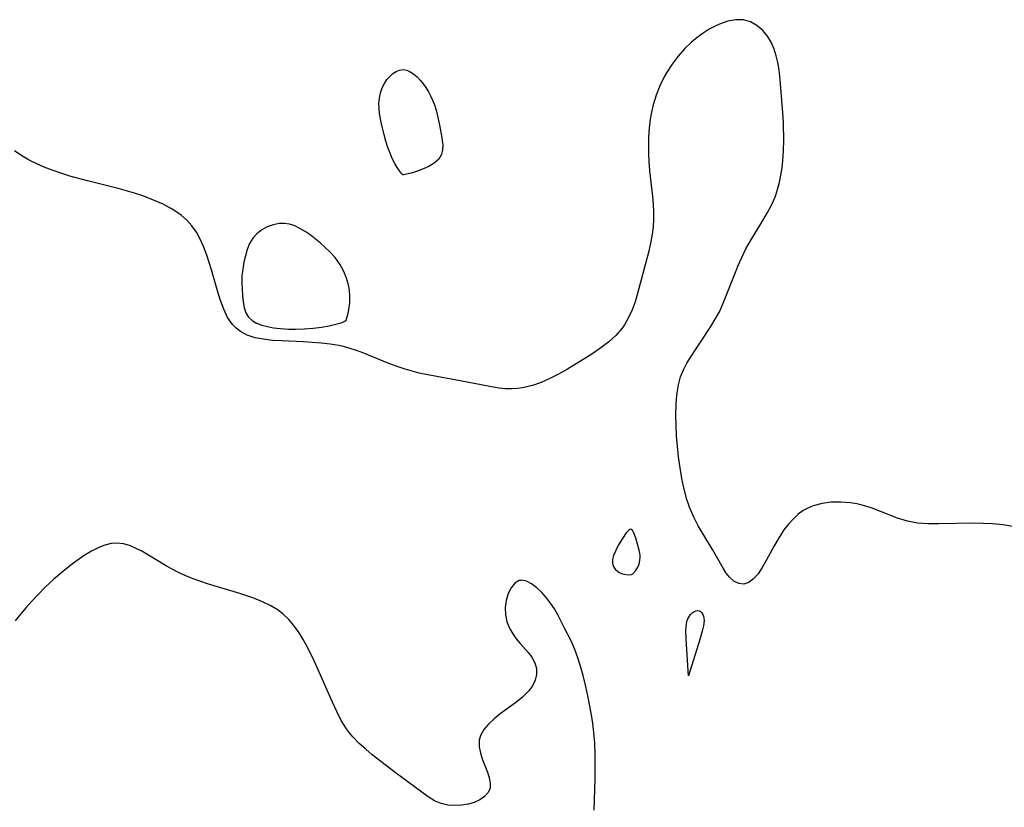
# Model space of a CAD drawing. Header units: metres. Extents: x 1073367 to 1082519, y 1569854 to 1574957.
# Tile 1001 of 1056: x 1080201 to 1080374, y 1573270 to 1573409. Entities that reach past the tile are written whole.
import ezdxf

# ---------------------------------------------------------------- set-up
doc = ezdxf.new("R2010")
doc.units = ezdxf.units.M
doc.layers.add('CGG_CurvaNivelLidar_v1', color=253, linetype='Continuous', lineweight=30)

msp = doc.modelspace()

# ---------------------------------------------------------------- linework, layer by layer
at = {"layer": 'CGG_CurvaNivelLidar_v1'}
for p, q in [((1080323.015, 1573407.3551, 72.5), (1080322.1111, 1573406.8602, 72.5)), ((1080323.9262, 1573407.7798, 72.5), (1080323.015, 1573407.3551, 72.5)), ((1080325.3511, 1573408.2781, 72.5), (1080323.9262, 1573407.7798, 72.5)), ((1080326.7564, 1573408.5391, 72.5), (1080325.3511, 1573408.2781, 72.5)), ((1080328.1136, 1573408.5061, 72.5), (1080326.7564, 1573408.5391, 72.5)), ((1080329.3444, 1573408.151, 72.5), (1080328.1136, 1573408.5061, 72.5)), ((1080330.4825, 1573407.5142, 72.5), (1080329.3444, 1573408.151, 72.5)), ((1080331.5033, 1573406.6386, 72.5), (1080330.4825, 1573407.5142, 72.5)), ((1080320.0042, 1573405.4345, 72.5), (1080319.0003, 1573404.608, 72.5)), ((1080321.0446, 1573406.1869, 72.5), (1080320.0042, 1573405.4345, 72.5)), ((1080322.1111, 1573406.8602, 72.5), (1080321.0446, 1573406.1869, 72.5)), ((1080332.2977, 1573405.6755, 72.5), (1080331.5033, 1573406.6386, 72.5)), ((1080332.9694, 1573404.5741, 72.5), (1080332.2977, 1573405.6755, 72.5)), ((1080319.0003, 1573404.608, 72.5), (1080317.7785, 1573403.4339, 72.5)), ((1080333.5101, 1573403.3585, 72.5), (1080332.9694, 1573404.5741, 72.5)), ((1080316.6332, 1573402.1253, 72.5), (1080315.5843, 1573400.7231, 72.5)), ((1080317.7785, 1573403.4339, 72.5), (1080316.6332, 1573402.1253, 72.5)), ((1080333.8704, 1573402.2168, 72.5), (1080333.5101, 1573403.3585, 72.5)), ((1080334.1433, 1573401.0177, 72.5), (1080333.8704, 1573402.2168, 72.5)), ((1080315.5843, 1573400.7231, 72.5), (1080314.6371, 1573399.2429, 72.5)), ((1080334.3494, 1573399.7746, 72.5), (1080334.1433, 1573401.0177, 72.5)), ((1080265.5915, 1573398.0288, 72), (1080266.0963, 1573398.6006, 72)), ((1080266.0963, 1573398.6006, 72), (1080266.648, 1573399.0858, 72)), ((1080266.648, 1573399.0858, 72), (1080267.232, 1573399.4666, 72)), ((1080267.232, 1573399.4666, 72), (1080267.8366, 1573399.717, 72)), ((1080267.8366, 1573399.717, 72), (1080268.4523, 1573399.8014, 72)), ((1080268.4523, 1573399.8014, 72), (1080269.071, 1573399.6907, 72)), ((1080269.071, 1573399.6907, 72), (1080269.6865, 1573399.416, 72)), ((1080269.6865, 1573399.416, 72), (1080270.2928, 1573399.015, 72)), ((1080270.2928, 1573399.015, 72), (1080270.8833, 1573398.5151, 72)), ((1080270.8833, 1573398.5151, 72), (1080271.4502, 1573397.9358, 72)), ((1080314.2154, 1573398.4953, 72.5), (1080313.4428, 1573396.9148, 72.5)), ((1080314.6371, 1573399.2429, 72.5), (1080314.2154, 1573398.4953, 72.5)), ((1080334.5563, 1573398.0102, 72.5), (1080334.3494, 1573399.7746, 72.5)), ((1080264.7599, 1573396.5767, 72), (1080265.1521, 1573397.3806, 72)), ((1080265.1521, 1573397.3806, 72), (1080265.5915, 1573398.0288, 72)), ((1080271.4502, 1573397.9358, 72), (1080271.984, 1573397.2895, 72)), ((1080271.984, 1573397.2895, 72), (1080272.4504, 1573396.624, 72)), ((1080313.4428, 1573396.9148, 72.5), (1080312.7935, 1573395.279, 72.5)), ((1080335.0023, 1573392.1938, 72.5), (1080334.5563, 1573398.0102, 72.5)), ((1080264.2783, 1573394.8002, 72), (1080264.4689, 1573395.7097, 72)), ((1080264.4689, 1573395.7097, 72), (1080264.7599, 1573396.5767, 72)), ((1080272.4504, 1573396.624, 72), (1080272.8792, 1573395.9167, 72)), ((1080272.8792, 1573395.9167, 72), (1080273.2707, 1573395.1766, 72)), ((1080273.2707, 1573395.1766, 72), (1080273.6226, 1573394.4097, 72)), ((1080312.7935, 1573395.279, 72.5), (1080312.2737, 1573393.5971, 72.5)), ((1080264.1968, 1573393.864, 72), (1080264.2783, 1573394.8002, 72)), ((1080264.2256, 1573392.9866, 72), (1080264.1968, 1573393.864, 72)), ((1080273.6226, 1573394.4097, 72), (1080273.9299, 1573393.6198, 72)), ((1080273.9299, 1573393.6198, 72), (1080274.2272, 1573392.6741, 72)), ((1080312.2737, 1573393.5971, 72.5), (1080311.982, 1573392.3438, 72.5)), ((1080264.3302, 1573392.0998, 72), (1080264.2256, 1573392.9866, 72)), ((1080264.6557, 1573390.2983, 72), (1080264.3302, 1573392.0998, 72)), ((1080274.2272, 1573392.6741, 72), (1080274.4746, 1573391.7111, 72)), ((1080274.4746, 1573391.7111, 72), (1080274.8867, 1573389.7721, 72)), ((1080311.982, 1573392.3438, 72.5), (1080311.7609, 1573391.0736, 72.5)), ((1080335.1084, 1573390.4563, 72.5), (1080335.0023, 1573392.1938, 72.5)), ((1080265.1107, 1573388.3276, 72), (1080264.6557, 1573390.2983, 72)), ((1080274.8867, 1573389.7721, 72), (1080275.1886, 1573388.1592, 72)), ((1080311.7609, 1573391.0736, 72.5), (1080311.5783, 1573389.5067, 72.5)), ((1080335.1687, 1573387.3663, 72.5), (1080335.1084, 1573390.4563, 72.5)), ((1080265.4137, 1573387.2454, 72), (1080265.1107, 1573388.3276, 72)), ((1080275.1886, 1573388.1592, 72), (1080275.3045, 1573387.3732, 72)), ((1080311.5783, 1573389.5067, 72.5), (1080311.4768, 1573387.928, 72.5)), ((1080265.7667, 1573386.1538, 72), (1080265.4137, 1573387.2454, 72)), ((1080275.3045, 1573387.3732, 72), (1080275.3767, 1573386.6075, 72)), ((1080275.3767, 1573386.6075, 72), (1080275.3717, 1573385.7488, 72)), ((1080311.4768, 1573387.928, 72.5), (1080311.4427, 1573386.3434, 72.5)), ((1080311.4427, 1573386.3434, 72.5), (1080311.4598, 1573385.0277, 72.5)), ((1080335.136, 1573385.5883, 72.5), (1080335.1687, 1573387.3663, 72.5)), ((1080201.5754, 1573384.6997, 72.5), (1080200.3226, 1573385.5465, 72.5)), ((1080202.9095, 1573383.9388, 72.5), (1080201.5754, 1573384.6997, 72.5)), ((1080266.1437, 1573385.1496, 72), (1080265.7667, 1573386.1538, 72)), ((1080266.5523, 1573384.2053, 72), (1080266.1437, 1573385.1496, 72)), ((1080275.1546, 1573384.8965, 72), (1080274.6771, 1573384.0998, 72)), ((1080275.3717, 1573385.7488, 72), (1080275.1546, 1573384.8965, 72)), ((1080311.4598, 1573385.0277, 72.5), (1080311.5199, 1573383.7138, 72.5)), ((1080335.0278, 1573383.8344, 72.5), (1080335.136, 1573385.5883, 72.5)), ((1080204.203, 1573383.2961, 72.5), (1080202.9095, 1573383.9388, 72.5)), ((1080205.5392, 1573382.705, 72.5), (1080204.203, 1573383.2961, 72.5)), ((1080266.9792, 1573383.3524, 72), (1080266.5523, 1573384.2053, 72)), ((1080267.4082, 1573382.6204, 72), (1080266.9792, 1573383.3524, 72)), ((1080273.9028, 1573383.3856, 72), (1080272.9295, 1573382.7913, 72)), ((1080274.6771, 1573384.0998, 72), (1080273.9028, 1573383.3856, 72)), ((1080311.5199, 1573383.7138, 72.5), (1080311.6614, 1573382.0192, 72.5)), ((1080334.8785, 1573382.5444, 72.5), (1080335.0278, 1573383.8344, 72.5)), ((1080206.9096, 1573382.1597, 72.5), (1080205.5392, 1573382.705, 72.5)), ((1080208.5965, 1573381.5619, 72.5), (1080206.9096, 1573382.1597, 72.5)), ((1080210.0181, 1573381.1188, 72.5), (1080208.5965, 1573381.5619, 72.5)), ((1080267.8238, 1573382.0231, 72), (1080267.4082, 1573382.6204, 72)), ((1080268.1741, 1573381.5959, 72), (1080267.8238, 1573382.0231, 72)), ((1080268.4006, 1573381.3673, 72), (1080268.1741, 1573381.5959, 72)), ((1080268.5, 1573381.3168, 72), (1080268.4006, 1573381.3673, 72)), ((1080269.8313, 1573381.6414, 72), (1080268.5, 1573381.3168, 72)), ((1080270.795, 1573381.9261, 72), (1080269.8313, 1573381.6414, 72)), ((1080271.8602, 1573382.3074, 72), (1080270.795, 1573381.9261, 72)), ((1080272.9295, 1573382.7913, 72), (1080271.8602, 1573382.3074, 72)), ((1080311.6614, 1573382.0192, 72.5), (1080312.1584, 1573377.5587, 72.5)), ((1080334.4195, 1573380.0344, 72.5), (1080334.6735, 1573381.2763, 72.5)), ((1080334.6735, 1573381.2763, 72.5), (1080334.8785, 1573382.5444, 72.5)), ((1080213.0966, 1573380.2773, 72.5), (1080210.0181, 1573381.1188, 72.5)), ((1080218.464, 1573378.934, 72.5), (1080213.0966, 1573380.2773, 72.5)), ((1080334.1043, 1573378.7839, 72.5), (1080334.4195, 1573380.0344, 72.5)), ((1080221.366, 1573378.0989, 72.5), (1080218.464, 1573378.934, 72.5)), ((1080222.784, 1573377.6302, 72.5), (1080221.366, 1573378.0989, 72.5)), ((1080333.7082, 1573377.5738, 72.5), (1080334.1043, 1573378.7839, 72.5)), ((1080224.6787, 1573376.918, 72.5), (1080222.784, 1573377.6302, 72.5)), ((1080226.3636, 1573376.1742, 72.5), (1080224.6787, 1573376.918, 72.5)), ((1080227.9556, 1573375.3272, 72.5), (1080226.3636, 1573376.1742, 72.5)), ((1080312.1584, 1573377.5587, 72.5), (1080312.2788, 1573376.2087, 72.5)), ((1080312.2788, 1573376.2087, 72.5), (1080312.3511, 1573374.8655, 72.5)), ((1080332.3167, 1573374.7267, 72.5), (1080333.0703, 1573376.1274, 72.5)), ((1080333.0703, 1573376.1274, 72.5), (1080333.7082, 1573377.5738, 72.5)), ((1080228.7647, 1573374.8159, 72.5), (1080227.9556, 1573375.3272, 72.5)), ((1080229.5301, 1573374.2565, 72.5), (1080228.7647, 1573374.8159, 72.5)), ((1080230.5208, 1573373.3747, 72.5), (1080229.5301, 1573374.2565, 72.5)), ((1080312.3511, 1573374.8655, 72.5), (1080312.3515, 1573373.5295, 72.5)), ((1080331.5068, 1573373.3437, 72.5), (1080332.3167, 1573374.7267, 72.5)), ((1080231.4041, 1573372.3858, 72.5), (1080230.5208, 1573373.3747, 72.5)), ((1080245.6364, 1573372.5823, 72.5), (1080244.6232, 1573372.1998, 72.5)), ((1080246.6852, 1573372.8036, 72.5), (1080245.6364, 1573372.5823, 72.5)), ((1080247.6601, 1573372.8341, 72.5), (1080246.6852, 1573372.8036, 72.5)), ((1080248.5235, 1573372.696, 72.5), (1080247.6601, 1573372.8341, 72.5)), ((1080249.4461, 1573372.388, 72.5), (1080248.5235, 1573372.696, 72.5)), ((1080312.3515, 1573373.5295, 72.5), (1080312.2641, 1573372.2248, 72.5)), ((1080329.3396, 1573369.7654, 72.5), (1080331.5068, 1573373.3437, 72.5)), ((1080232.1962, 1573371.2647, 72.5), (1080231.4041, 1573372.3858, 72.5)), ((1080232.8825, 1573370.0568, 72.5), (1080232.1962, 1573371.2647, 72.5)), ((1080242.8143, 1573371.0213, 72.5), (1080242.0899, 1573370.227, 72.5)), ((1080243.6719, 1573371.6771, 72.5), (1080242.8143, 1573371.0213, 72.5)), ((1080244.6232, 1573372.1998, 72.5), (1080243.6719, 1573371.6771, 72.5)), ((1080250.3572, 1573371.9519, 72.5), (1080249.4461, 1573372.388, 72.5)), ((1080251.2569, 1573371.4174, 72.5), (1080250.3572, 1573371.9519, 72.5)), ((1080252.145, 1573370.8076, 72.5), (1080251.2569, 1573371.4174, 72.5)), ((1080253.0204, 1573370.14, 72.5), (1080252.145, 1573370.8076, 72.5)), ((1080312.0988, 1573370.9278, 72.5), (1080311.8697, 1573369.6388, 72.5)), ((1080312.2641, 1573372.2248, 72.5), (1080312.0988, 1573370.9278, 72.5)), ((1080233.476, 1573368.7802, 72.5), (1080232.8825, 1573370.0568, 72.5)), ((1080241.5372, 1573369.3031, 72.5), (1080241.1157, 1573368.2714, 72.5)), ((1080242.0899, 1573370.227, 72.5), (1080241.5372, 1573369.3031, 72.5)), ((1080253.8809, 1573369.4274, 72.5), (1080253.0204, 1573370.14, 72.5)), ((1080254.7817, 1573368.625, 72.5), (1080253.8809, 1573369.4274, 72.5)), ((1080311.8697, 1573369.6388, 72.5), (1080311.4982, 1573367.9766, 72.5)), ((1080328.5435, 1573368.3373, 72.5), (1080329.3396, 1573369.7654, 72.5)), ((1080234.0564, 1573367.2625, 72.5), (1080233.476, 1573368.7802, 72.5)), ((1080241.1157, 1573368.2714, 72.5), (1080240.7892, 1573367.1671, 72.5)), ((1080255.6557, 1573367.7882, 72.5), (1080254.7817, 1573368.625, 72.5)), ((1080256.5126, 1573366.8176, 72.5), (1080255.6557, 1573367.7882, 72.5)), ((1080311.4982, 1573367.9766, 72.5), (1080309.5452, 1573360.533, 72.5)), ((1080327.8073, 1573366.8616, 72.5), (1080328.5435, 1573368.3373, 72.5)), ((1080234.8708, 1573364.7058, 72.5), (1080234.0564, 1573367.2625, 72.5)), ((1080240.5302, 1573366.0184, 72.5), (1080240.3228, 1573364.8264, 72.5)), ((1080240.7892, 1573367.1671, 72.5), (1080240.5302, 1573366.0184, 72.5)), ((1080257.3232, 1573365.6728, 72.5), (1080256.5126, 1573366.8176, 72.5)), ((1080258.0337, 1573364.3957, 72.5), (1080257.3232, 1573365.6728, 72.5)), ((1080327.133, 1573365.3484, 72.5), (1080327.8073, 1573366.8616, 72.5)), ((1080235.9255, 1573360.9788, 72.5), (1080234.8708, 1573364.7058, 72.5)), ((1080240.3228, 1573364.8264, 72.5), (1080240.196, 1573363.6247, 72.5)), ((1080258.5163, 1573363.2448, 72.5), (1080258.0337, 1573364.3957, 72.5)), ((1080324.5771, 1573358.8379, 72.5), (1080326.7485, 1573364.4027, 72.5)), ((1080326.7485, 1573364.4027, 72.5), (1080327.133, 1573365.3484, 72.5)), ((1080240.196, 1573363.6247, 72.5), (1080240.1724, 1573362.4403, 72.5)), ((1080240.1724, 1573362.4403, 72.5), (1080240.2854, 1573360.1538, 72.5)), ((1080258.8648, 1573362.0352, 72.5), (1080258.5163, 1573363.2448, 72.5)), ((1080236.429, 1573359.3356, 72.5), (1080235.9255, 1573360.9788, 72.5)), ((1080259.0249, 1573361.1105, 72.5), (1080258.8648, 1573362.0352, 72.5)), ((1080259.1009, 1573360.2033, 72.5), (1080259.0249, 1573361.1105, 72.5)), ((1080309.5452, 1573360.533, 72.5), (1080309.0962, 1573359.074, 72.5)), ((1080236.9983, 1573357.7786, 72.5), (1080236.429, 1573359.3356, 72.5)), ((1080240.2854, 1573360.1538, 72.5), (1080240.3984, 1573359.0823, 72.5)), ((1080240.3984, 1573359.0823, 72.5), (1080240.5822, 1573358.077, 72.5)), ((1080258.9518, 1573357.7465, 72.5), (1080259.0817, 1573358.8917, 72.5)), ((1080259.0817, 1573358.8917, 72.5), (1080259.1009, 1573360.2033, 72.5)), ((1080309.0962, 1573359.074, 72.5), (1080308.5807, 1573357.6572, 72.5)), ((1080323.8879, 1573357.3286, 72.5), (1080324.5771, 1573358.8379, 72.5)), ((1080237.6787, 1573356.3504, 72.5), (1080236.9983, 1573357.7786, 72.5)), ((1080240.5822, 1573358.077, 72.5), (1080240.8742, 1573357.1691, 72.5)), ((1080240.8742, 1573357.1691, 72.5), (1080241.3223, 1573356.3986, 72.5)), ((1080258.7727, 1573356.8422, 72.5), (1080258.9518, 1573357.7465, 72.5)), ((1080308.5807, 1573357.6572, 72.5), (1080307.974, 1573356.3016, 72.5)), ((1080323.1728, 1573356.0218, 72.5), (1080323.8879, 1573357.3286, 72.5)), ((1080238.5349, 1573355.0897, 72.5), (1080237.6787, 1573356.3504, 72.5)), ((1080241.3223, 1573356.3986, 72.5), (1080241.9559, 1573355.8066, 72.5)), ((1080241.9559, 1573355.8066, 72.5), (1080242.7508, 1573355.355, 72.5)), ((1080242.7508, 1573355.355, 72.5), (1080243.667, 1573355.01, 72.5)), ((1080256.6682, 1573355.1329, 72.5), (1080257.6024, 1573355.4179, 72.5)), ((1080257.6024, 1573355.4179, 72.5), (1080258.2339, 1573355.7086, 72.5)), ((1080258.2339, 1573355.7086, 72.5), (1080258.4931, 1573355.9216, 72.5)), ((1080258.4931, 1573355.9216, 72.5), (1080258.5, 1573356.0647, 72.5)), ((1080258.5, 1573356.0647, 72.5), (1080258.6039, 1573356.2548, 72.5)), ((1080258.6039, 1573356.2548, 72.5), (1080258.7727, 1573356.8422, 72.5)), ((1080307.974, 1573356.3016, 72.5), (1080307.2462, 1573355.0302, 72.5)), ((1080322.3896, 1573354.7501, 72.5), (1080323.1728, 1573356.0218, 72.5)), ((1080239.148, 1573354.4502, 72.5), (1080238.5349, 1573355.0897, 72.5)), ((1080239.9232, 1573353.845, 72.5), (1080239.148, 1573354.4502, 72.5)), ((1080241.1062, 1573353.2311, 72.5), (1080239.9232, 1573353.845, 72.5)), ((1080243.667, 1573355.01, 72.5), (1080244.6728, 1573354.7445, 72.5)), ((1080244.6728, 1573354.7445, 72.5), (1080245.7429, 1573354.5374, 72.5)), ((1080245.7429, 1573354.5374, 72.5), (1080246.9029, 1573354.379, 72.5)), ((1080246.9029, 1573354.379, 72.5), (1080248.4238, 1573354.2817, 72.5)), ((1080248.4238, 1573354.2817, 72.5), (1080249.5826, 1573354.2835, 72.5)), ((1080249.5826, 1573354.2835, 72.5), (1080251.1093, 1573354.3493, 72.5)), ((1080251.1093, 1573354.3493, 72.5), (1080252.6462, 1573354.4742, 72.5)), ((1080252.6462, 1573354.4742, 72.5), (1080254.1277, 1573354.6511, 72.5)), ((1080254.1277, 1573354.6511, 72.5), (1080255.4895, 1573354.8734, 72.5)), ((1080255.4895, 1573354.8734, 72.5), (1080256.6682, 1573355.1329, 72.5)), ((1080306.8254, 1573354.4339, 72.5), (1080305.7366, 1573353.197, 72.5)), ((1080307.2462, 1573355.0302, 72.5), (1080306.8254, 1573354.4339, 72.5)), ((1080318.8663, 1573349.4432, 72.5), (1080322.3896, 1573354.7501, 72.5)), ((1080242.491, 1573352.7892, 72.5), (1080241.1062, 1573353.2311, 72.5)), ((1080243.9865, 1573352.5005, 72.5), (1080242.491, 1573352.7892, 72.5)), ((1080245.5629, 1573352.3198, 72.5), (1080243.9865, 1573352.5005, 72.5)), ((1080247.1964, 1573352.2096, 72.5), (1080245.5629, 1573352.3198, 72.5)), ((1080250.93, 1573352.0593, 72.5), (1080247.1964, 1573352.2096, 72.5)), ((1080254.0767, 1573351.8493, 72.5), (1080250.93, 1573352.0593, 72.5)), ((1080255.6403, 1573351.6673, 72.5), (1080254.0767, 1573351.8493, 72.5)), ((1080304.4907, 1573352.0733, 72.5), (1080303.1322, 1573351.0292, 72.5)), ((1080305.7366, 1573353.197, 72.5), (1080304.4907, 1573352.0733, 72.5)), ((1080257.1863, 1573351.4077, 72.5), (1080255.6403, 1573351.6673, 72.5)), ((1080258.0131, 1573351.2261, 72.5), (1080257.1863, 1573351.4077, 72.5)), ((1080259.1391, 1573350.9201, 72.5), (1080258.0131, 1573351.2261, 72.5)), ((1080260.252, 1573350.559, 72.5), (1080259.1391, 1573350.9201, 72.5)), ((1080261.5458, 1573350.0833, 72.5), (1080260.252, 1573350.559, 72.5)), ((1080265.6681, 1573348.401, 72.5), (1080261.5458, 1573350.0833, 72.5)), ((1080303.1322, 1573351.0292, 72.5), (1080301.6965, 1573350.038, 72.5)), ((1080267.2332, 1573347.7926, 72.5), (1080265.6681, 1573348.401, 72.5)), ((1080300.2798, 1573349.1227, 72.5), (1080297.2597, 1573347.2918, 72.5)), ((1080301.6965, 1573350.038, 72.5), (1080300.2798, 1573349.1227, 72.5)), ((1080318.175, 1573348.3003, 72.5), (1080318.8663, 1573349.4432, 72.5)), ((1080268.8198, 1573347.2461, 72.5), (1080267.2332, 1573347.7926, 72.5)), ((1080270.0302, 1573346.8933, 72.5), (1080268.8198, 1573347.2461, 72.5)), ((1080271.2548, 1573346.5883, 72.5), (1080270.0302, 1573346.8933, 72.5)), ((1080297.2597, 1573347.2918, 72.5), (1080295.6681, 1573346.3985, 72.5)), ((1080317.0773, 1573345.9035, 72.5), (1080317.5682, 1573347.1238, 72.5)), ((1080317.5682, 1573347.1238, 72.5), (1080318.175, 1573348.3003, 72.5)), ((1080272.7485, 1573346.2733, 72.5), (1080271.2548, 1573346.5883, 72.5)), ((1080278.4496, 1573345.2441, 72.5), (1080272.7485, 1573346.2733, 72.5)), ((1080283.6736, 1573344.2016, 72.5), (1080278.4496, 1573345.2441, 72.5)), ((1080292.6483, 1573344.951, 72.5), (1080291.1067, 1573344.3976, 72.5)), ((1080294.1672, 1573345.6295, 72.5), (1080292.6483, 1573344.951, 72.5)), ((1080295.6681, 1573346.3985, 72.5), (1080294.1672, 1573345.6295, 72.5)), ((1080316.7041, 1573344.5277, 72.5), (1080317.0773, 1573345.9035, 72.5)), ((1080285.2491, 1573343.9587, 72.5), (1080283.6736, 1573344.2016, 72.5)), ((1080286.3876, 1573343.8478, 72.5), (1080285.2491, 1573343.9587, 72.5)), ((1080287.5196, 1573343.8153, 72.5), (1080286.3876, 1573343.8478, 72.5)), ((1080288.4984, 1573343.8668, 72.5), (1080287.5196, 1573343.8153, 72.5)), ((1080289.3637, 1573343.9801, 72.5), (1080288.4984, 1573343.8668, 72.5)), ((1080291.1067, 1573344.3976, 72.5), (1080289.3637, 1573343.9801, 72.5)), ((1080316.469, 1573343.1002, 72.5), (1080316.7041, 1573344.5277, 72.5)), ((1080316.3062, 1573341.0464, 72.5), (1080316.3687, 1573342.0819, 72.5)), ((1080316.3687, 1573342.0819, 72.5), (1080316.469, 1573343.1002, 72.5)), ((1080316.2612, 1573339.2292, 72.5), (1080316.3062, 1573341.0464, 72.5)), ((1080316.2857, 1573337.3807, 72.5), (1080316.2612, 1573339.2292, 72.5)), ((1080316.3791, 1573335.5122, 72.5), (1080316.2857, 1573337.3807, 72.5)), ((1080316.4651, 1573334.4361, 72.5), (1080316.3791, 1573335.5122, 72.5)), ((1080316.7482, 1573331.8769, 72.5), (1080316.4651, 1573334.4361, 72.5)), ((1080317.0128, 1573329.9838, 72.5), (1080316.7482, 1573331.8769, 72.5)), ((1080317.3295, 1573328.1034, 72.5), (1080317.0128, 1573329.9838, 72.5)), ((1080317.7163, 1573326.2479, 72.5), (1080317.3295, 1573328.1034, 72.5)), ((1080318.1983, 1573324.4325, 72.5), (1080317.7163, 1573326.2479, 72.5)), ((1080318.4684, 1573323.5929, 72.5), (1080318.1983, 1573324.4325, 72.5)), ((1080318.6612, 1573323.0528, 72.5), (1080318.4684, 1573323.5929, 72.5)), ((1080319.3968, 1573321.3154, 72.5), (1080318.6612, 1573323.0528, 72.5)), ((1080338.5921, 1573322.4649, 72.5), (1080337.6922, 1573321.8204, 72.5)), ((1080339.2777, 1573322.8497, 72.5), (1080338.5921, 1573322.4649, 72.5)), ((1080340.3174, 1573323.2919, 72.5), (1080339.2777, 1573322.8497, 72.5)), ((1080341.8784, 1573323.7168, 72.5), (1080340.3174, 1573323.2919, 72.5)), ((1080343.5078, 1573323.9368, 72.5), (1080341.8784, 1573323.7168, 72.5)), ((1080345.1756, 1573323.9763, 72.5), (1080343.5078, 1573323.9368, 72.5)), ((1080346.8553, 1573323.8457, 72.5), (1080345.1756, 1573323.9763, 72.5)), ((1080347.9847, 1573323.6593, 72.5), (1080346.8553, 1573323.8457, 72.5)), ((1080348.9391, 1573323.4328, 72.5), (1080347.9847, 1573323.6593, 72.5)), ((1080350.4898, 1573322.9426, 72.5), (1080348.9391, 1573323.4328, 72.5)), ((1080355.0936, 1573321.1591, 72.5), (1080350.4898, 1573322.9426, 72.5)), ((1080320.1939, 1573319.8064, 72.5), (1080319.3968, 1573321.3154, 72.5)), ((1080336.798, 1573320.9992, 72.5), (1080335.9762, 1573320.0752, 72.5)), ((1080337.6922, 1573321.8204, 72.5), (1080336.798, 1573320.9992, 72.5)), ((1080356.8519, 1573320.633, 72.5), (1080355.0936, 1573321.1591, 72.5)), ((1080307.9953, 1573319.035, 73), (1080307.5669, 1573318.5537, 73)), ((1080308.1956, 1573319.1763, 73), (1080307.9953, 1573319.035, 73)), ((1080308.3819, 1573319.2178, 73), (1080308.1956, 1573319.1763, 73)), ((1080308.5543, 1573319.1344, 73), (1080308.3819, 1573319.2178, 73)), ((1080308.7119, 1573318.9467, 73), (1080308.5543, 1573319.1344, 73)), ((1080322.6764, 1573315.6735, 72.5), (1080320.1939, 1573319.8064, 72.5)), ((1080335.2153, 1573319.074, 72.5), (1080334.2546, 1573317.6105, 72.5)), ((1080335.9762, 1573320.0752, 72.5), (1080335.2153, 1573319.074, 72.5)), ((1080358.6457, 1573320.2879, 72.5), (1080356.8519, 1573320.633, 72.5)), ((1080360.4661, 1573320.1511, 72.5), (1080358.6457, 1573320.2879, 72.5)), ((1080362.3191, 1573320.1409, 72.5), (1080360.4661, 1573320.1511, 72.5)), ((1080368.5658, 1573320.262, 72.5), (1080362.3191, 1573320.1409, 72.5)), ((1080370.1557, 1573320.2262, 72.5), (1080368.5658, 1573320.262, 72.5)), ((1080371.7405, 1573320.1366, 72.5), (1080370.1557, 1573320.2262, 72.5)), ((1080373.5534, 1573319.9634, 72.5), (1080371.7405, 1573320.1366, 72.5)), ((1080375.3379, 1573319.6816, 72.5), (1080373.5534, 1573319.9634, 72.5)), ((1080306.8916, 1573317.5687, 73), (1080306.2225, 1573316.4578, 73)), ((1080307.5669, 1573318.5537, 73), (1080306.8916, 1573317.5687, 73)), ((1080308.8586, 1573318.6824, 73), (1080308.7119, 1573318.9467, 73)), ((1080309.2582, 1573317.6176, 73), (1080308.8586, 1573318.6824, 73)), ((1080309.8355, 1573315.508, 73), (1080309.2582, 1573317.6176, 73)), ((1080334.2546, 1573317.6105, 72.5), (1080333.4957, 1573316.297, 72.5)), ((1080215.0882, 1573316.0119, 73), (1080213.8099, 1573315.3606, 73)), ((1080216.1699, 1573316.4246, 73), (1080215.0882, 1573316.0119, 73)), ((1080217.2558, 1573316.6863, 73), (1080216.1699, 1573316.4246, 73)), ((1080218.342, 1573316.766, 73), (1080217.2558, 1573316.6863, 73)), ((1080219.415, 1573316.6425, 73), (1080218.342, 1573316.766, 73)), ((1080220.484, 1573316.3449, 73), (1080219.415, 1573316.6425, 73)), ((1080221.5484, 1573315.9086, 73), (1080220.484, 1573316.3449, 73)), ((1080222.6613, 1573315.3356, 73), (1080221.5484, 1573315.9086, 73)), ((1080306.2225, 1573316.4578, 73), (1080305.65, 1573315.3532, 73)), ((1080324.5635, 1573312.3532, 72.5), (1080322.6764, 1573315.6735, 72.5)), ((1080333.4957, 1573316.297, 72.5), (1080332.1022, 1573313.6998, 72.5)), ((1080212.5386, 1573314.5772, 73), (1080210.4801, 1573313.1191, 73)), ((1080213.8099, 1573315.3606, 73), (1080212.5386, 1573314.5772, 73)), ((1080227.0778, 1573312.6669, 73), (1080222.6613, 1573315.3356, 73)), ((1080305.1582, 1573313.9085, 73), (1080305.1286, 1573313.5545, 73)), ((1080305.3502, 1573314.6278, 73), (1080305.1582, 1573313.9085, 73)), ((1080305.65, 1573315.3532, 73), (1080305.3502, 1573314.6278, 73)), ((1080309.985, 1573314.6838, 73), (1080309.8355, 1573315.508, 73)), ((1080309.9687, 1573313.8058, 73), (1080310.0012, 1573314.2546, 73)), ((1080310.0012, 1573314.2546, 73), (1080309.985, 1573314.6838, 73)), ((1080210.4801, 1573313.1191, 73), (1080208.6494, 1573311.6959, 73)), ((1080228.0501, 1573312.1345, 73), (1080227.0778, 1573312.6669, 73)), ((1080229.0493, 1573311.634, 73), (1080228.0501, 1573312.1345, 73)), ((1080305.1286, 1573313.5545, 73), (1080305.1581, 1573313.2116, 73)), ((1080305.1581, 1573313.2116, 73), (1080305.2414, 1573312.8758, 73)), ((1080305.2414, 1573312.8758, 73), (1080305.4032, 1573312.5362, 73)), ((1080305.4032, 1573312.5362, 73), (1080305.6438, 1573312.204, 73)), ((1080305.6438, 1573312.204, 73), (1080305.95, 1573311.8981, 73)), ((1080309.1659, 1573311.9121, 73), (1080309.5751, 1573312.5692, 73)), ((1080309.5751, 1573312.5692, 73), (1080309.7472, 1573312.9508, 73)), ((1080309.7472, 1573312.9508, 73), (1080309.8801, 1573313.3541, 73)), ((1080309.8801, 1573313.3541, 73), (1080309.9687, 1573313.8058, 73)), ((1080325.0858, 1573311.5189, 72.5), (1080324.5635, 1573312.3532, 72.5)), ((1080331.412, 1573312.4789, 72.5), (1080330.6895, 1573311.3988, 72.5)), ((1080332.1022, 1573313.6998, 72.5), (1080331.412, 1573312.4789, 72.5)), ((1080207.1889, 1573310.4484, 73), (1080205.7643, 1573309.1233, 73)), ((1080208.6494, 1573311.6959, 73), (1080207.1889, 1573310.4484, 73)), ((1080230.3303, 1573311.0593, 73), (1080229.0493, 1573311.634, 73)), ((1080231.6427, 1573310.5329, 73), (1080230.3303, 1573311.0593, 73)), ((1080234.1543, 1573309.648, 73), (1080231.6427, 1573310.5329, 73)), ((1080305.95, 1573311.8981, 73), (1080306.3085, 1573311.6368, 73)), ((1080306.3085, 1573311.6368, 73), (1080306.7056, 1573311.4366, 73)), ((1080306.7056, 1573311.4366, 73), (1080307.1298, 1573311.3043, 73)), ((1080307.1298, 1573311.3043, 73), (1080307.9225, 1573311.2035, 73)), ((1080307.9225, 1573311.2035, 73), (1080308.5, 1573311.2408, 73)), ((1080308.5, 1573311.2408, 73), (1080308.7147, 1573311.4038, 73)), ((1080308.7147, 1573311.4038, 73), (1080309.1659, 1573311.9121, 73)), ((1080325.6421, 1573310.799, 72.5), (1080325.0858, 1573311.5189, 72.5)), ((1080326.4329, 1573310.0976, 72.5), (1080325.6421, 1573310.799, 72.5)), ((1080329.8978, 1573310.5159, 72.5), (1080329.0533, 1573309.8929, 72.5)), ((1080330.6895, 1573311.3988, 72.5), (1080329.8978, 1573310.5159, 72.5)), ((1080205.7643, 1573309.1233, 73), (1080204.3812, 1573307.7312, 73)), ((1080239.8226, 1573307.927, 73), (1080234.1543, 1573309.648, 73)), ((1080287.3758, 1573308.9531, 73), (1080286.8532, 1573307.9267, 73)), ((1080288.03, 1573309.74, 73), (1080287.3758, 1573308.9531, 73)), ((1080288.7977, 1573310.1958, 73), (1080288.03, 1573309.74, 73)), ((1080289.0023, 1573310.2447, 73), (1080288.7977, 1573310.1958, 73)), ((1080289.1306, 1573310.2609, 73), (1080289.0023, 1573310.2447, 73)), ((1080290.0923, 1573310.0995, 73), (1080289.1306, 1573310.2609, 73)), ((1080290.9764, 1573309.6356, 73), (1080290.0923, 1573310.0995, 73)), ((1080291.8781, 1573308.9455, 73), (1080290.9764, 1573309.6356, 73)), ((1080292.7736, 1573308.0854, 73), (1080291.8781, 1573308.9455, 73)), ((1080327.2914, 1573309.6777, 72.5), (1080326.4329, 1573310.0976, 72.5)), ((1080328.1778, 1573309.5951, 72.5), (1080327.2914, 1573309.6777, 72.5)), ((1080329.0533, 1573309.8929, 72.5), (1080328.1778, 1573309.5951, 72.5)), ((1080204.3812, 1573307.7312, 73), (1080203.3546, 1573306.6237, 73)), ((1080241.0711, 1573307.5315, 73), (1080239.8226, 1573307.927, 73)), ((1080242.2937, 1573307.1015, 73), (1080241.0711, 1573307.5315, 73)), ((1080243.8127, 1573306.4744, 73), (1080242.2937, 1573307.1015, 73)), ((1080286.8532, 1573307.9267, 73), (1080286.4897, 1573306.735, 73)), ((1080293.5571, 1573307.2013, 73), (1080292.7736, 1573308.0854, 73)), ((1080294.3005, 1573306.2427, 73), (1080293.5571, 1573307.2013, 73)), ((1080202.357, 1573305.4845, 73), (1080201.3893, 1573304.3169, 73)), ((1080203.3546, 1573306.6237, 73), (1080202.357, 1573305.4845, 73)), ((1080245.2581, 1573305.7553, 73), (1080243.8127, 1573306.4744, 73)), ((1080246.3357, 1573305.1131, 73), (1080245.2581, 1573305.7553, 73)), ((1080286.4897, 1573306.735, 73), (1080286.3244, 1573305.5029, 73)), ((1080286.3244, 1573305.5029, 73), (1080286.3681, 1573304.2273, 73)), ((1080294.9863, 1573305.232, 73), (1080294.3005, 1573306.2427, 73)), ((1080295.595, 1573304.1876, 73), (1080294.9863, 1573305.232, 73)), ((1080201.3893, 1573304.3169, 73), (1080200.4539, 1573303.1231, 73)), ((1080247.3385, 1573304.3841, 73), (1080246.3357, 1573305.1131, 73)), ((1080248.4021, 1573303.3912, 73), (1080247.3385, 1573304.3841, 73)), ((1080286.3681, 1573304.2273, 73), (1080286.6455, 1573302.9616, 73)), ((1080296.7717, 1573301.7692, 73), (1080295.595, 1573304.1876, 73)), ((1080318.2054, 1573303.0244, 72.5), (1080318.3611, 1573303.4996, 72.5)), ((1080318.3611, 1573303.4996, 72.5), (1080318.5086, 1573303.7996, 72.5)), ((1080318.5086, 1573303.7996, 72.5), (1080318.8484, 1573304.2815, 72.5)), ((1080318.8484, 1573304.2815, 72.5), (1080319.1229, 1573304.5379, 72.5)), ((1080319.1229, 1573304.5379, 72.5), (1080319.4224, 1573304.7364, 72.5)), ((1080319.4224, 1573304.7364, 72.5), (1080319.7318, 1573304.8714, 72.5)), ((1080319.7318, 1573304.8714, 72.5), (1080320.0365, 1573304.9321, 72.5)), ((1080320.0365, 1573304.9321, 72.5), (1080320.3219, 1573304.9017, 72.5)), ((1080320.3219, 1573304.9017, 72.5), (1080320.5696, 1573304.7703, 72.5)), ((1080320.5696, 1573304.7703, 72.5), (1080320.7828, 1573304.5552, 72.5)), ((1080320.7828, 1573304.5552, 72.5), (1080320.9587, 1573304.2766, 72.5)), ((1080320.9587, 1573304.2766, 72.5), (1080321.0918, 1573303.9498, 72.5)), ((1080321.0918, 1573303.9498, 72.5), (1080321.1736, 1573303.5864, 72.5)), ((1080321.1736, 1573303.5864, 72.5), (1080321.1967, 1573303.1732, 72.5)), ((1080249.0214, 1573302.6803, 73), (1080248.4021, 1573303.3912, 73)), ((1080249.633, 1573301.8779, 73), (1080249.0214, 1573302.6803, 73)), ((1080250.2084, 1573301.0326, 73), (1080249.633, 1573301.8779, 73)), ((1080286.6455, 1573302.9616, 73), (1080287.1402, 1573301.7421, 73)), ((1080287.1402, 1573301.7421, 73), (1080287.6638, 1573300.8406, 73)), ((1080297.9127, 1573299.6222, 73), (1080296.7717, 1573301.7692, 73)), ((1080318.0342, 1573301.5282, 72.5), (1080318.1131, 1573302.5454, 72.5)), ((1080318.1131, 1573302.5454, 72.5), (1080318.2054, 1573303.0244, 72.5)), ((1080321.099, 1573302.2865, 72.5), (1080320.8894, 1573301.3546, 72.5)), ((1080321.1967, 1573303.1732, 72.5), (1080321.099, 1573302.2865, 72.5)), ((1080250.9311, 1573299.8499, 73), (1080250.2084, 1573301.0326, 73)), ((1080287.6638, 1573300.8406, 73), (1080288.2738, 1573299.9934, 73)), ((1080318.0584, 1573299.9345, 72.5), (1080318.0342, 1573301.5282, 72.5)), ((1080320.8894, 1573301.3546, 72.5), (1080320.4842, 1573299.8954, 72.5)), ((1080251.6096, 1573298.6178, 73), (1080250.9311, 1573299.8499, 73)), ((1080252.824, 1573296.1219, 73), (1080251.6096, 1573298.6178, 73)), ((1080288.2738, 1573299.9934, 73), (1080288.9367, 1573299.2006, 73)), ((1080288.9367, 1573299.2006, 73), (1080290.3909, 1573297.6009, 73)), ((1080298.5681, 1573298.1293, 73), (1080297.9127, 1573299.6222, 73)), ((1080318.5, 1573293.4774, 72.5), (1080318.0584, 1573299.9345, 72.5)), ((1080320.4842, 1573299.8954, 72.5), (1080318.5, 1573293.4774, 72.5)), ((1080290.3909, 1573297.6009, 73), (1080291.01, 1573296.7852, 73)), ((1080291.01, 1573296.7852, 73), (1080291.5264, 1573295.8043, 73)), ((1080299.1503, 1573296.5118, 73), (1080298.5681, 1573298.1293, 73)), ((1080256.053, 1573288.8595, 73), (1080252.824, 1573296.1219, 73)), ((1080291.5264, 1573295.8043, 73), (1080291.8192, 1573294.7695, 73)), ((1080299.6702, 1573294.8023, 73), (1080299.1503, 1573296.5118, 73)), ((1080291.8464, 1573293.7152, 73), (1080291.5951, 1573292.7247, 73)), ((1080291.8192, 1573294.7695, 73), (1080291.8464, 1573293.7152, 73)), ((1080300.0038, 1573293.5586, 73), (1080299.6702, 1573294.8023, 73)), ((1080300.4716, 1573291.6413, 73), (1080300.0038, 1573293.5586, 73)), ((1080291.1067, 1573291.7616, 73), (1080290.422, 1573290.8414, 73)), ((1080291.5951, 1573292.7247, 73), (1080291.1067, 1573291.7616, 73)), ((1080300.8303, 1573290.0088, 73), (1080300.4716, 1573291.6413, 73)), ((1080289.3601, 1573289.7794, 73), (1080288.1385, 1573288.7824, 73)), ((1080290.422, 1573290.8414, 73), (1080289.3601, 1573289.7794, 73)), ((1080301.4537, 1573286.6878, 73), (1080300.8303, 1573290.0088, 73)), ((1080256.8013, 1573287.2434, 73), (1080256.053, 1573288.8595, 73)), ((1080288.1385, 1573288.7824, 73), (1080285.4769, 1573286.8237, 73)), ((1080257.6108, 1573285.6838, 73), (1080256.8013, 1573287.2434, 73)), ((1080285.4769, 1573286.8237, 73), (1080284.3811, 1573285.9431, 73)), ((1080301.6923, 1573285.1276, 73), (1080301.4537, 1573286.6878, 73)), ((1080258.5033, 1573284.2395, 73), (1080257.6108, 1573285.6838, 73)), ((1080283.4014, 1573285.0279, 73), (1080282.5942, 1573284.0712, 73)), ((1080284.3811, 1573285.9431, 73), (1080283.4014, 1573285.0279, 73)), ((1080301.8821, 1573283.5581, 73), (1080301.6923, 1573285.1276, 73)), ((1080259.0159, 1573283.5328, 73), (1080258.5033, 1573284.2395, 73)), ((1080259.6393, 1573282.7819, 73), (1080259.0159, 1573283.5328, 73)), ((1080260.7198, 1573281.667, 73), (1080259.6393, 1573282.7819, 73)), ((1080282.0247, 1573283.0643, 73), (1080281.8804, 1573282.6447, 73)), ((1080282.5942, 1573284.0712, 73), (1080282.0247, 1573283.0643, 73)), ((1080302.0292, 1573281.6818, 73), (1080301.8821, 1573283.5581, 73)), ((1080261.884, 1573280.6241, 73), (1080260.7198, 1573281.667, 73)), ((1080281.7885, 1573282.1977, 73), (1080281.7827, 1573281.083, 73)), ((1080281.7827, 1573281.083, 73), (1080282.0057, 1573279.9308, 73)), ((1080281.8804, 1573282.6447, 73), (1080281.7885, 1573282.1977, 73)), ((1080302.1072, 1573279.7959, 73), (1080302.0292, 1573281.6818, 73)), ((1080263.0452, 1573279.6756, 73), (1080261.884, 1573280.6241, 73)), ((1080267.0588, 1573276.539, 73), (1080263.0452, 1573279.6756, 73)), ((1080282.0057, 1573279.9308, 73), (1080282.3748, 1573278.7661, 73)), ((1080302.1358, 1573277.2526, 73), (1080302.1072, 1573279.7959, 73)), ((1080282.3748, 1573278.7661, 73), (1080283.214, 1573276.5953, 73)), ((1080272.8062, 1573272.3174, 73), (1080267.0588, 1573276.539, 73)), ((1080283.214, 1573276.5953, 73), (1080283.5418, 1573275.6181, 73)), ((1080302.1144, 1573275.3763, 73), (1080302.1358, 1573277.2526, 73)), ((1080283.5418, 1573275.6181, 73), (1080283.7242, 1573274.6942, 73)), ((1080283.7242, 1573274.6942, 73), (1080283.6805, 1573273.8383, 73)), ((1080301.9245, 1573269.9279, 73), (1080302.1144, 1573275.3763, 73)), ((1080283.3296, 1573273.0375, 73), (1080282.7093, 1573272.3369, 73)), ((1080283.6805, 1573273.8383, 73), (1080283.3296, 1573273.0375, 73)), ((1080273.9523, 1573271.6144, 73), (1080272.8062, 1573272.3174, 73)), ((1080275.1347, 1573271.0986, 73), (1080273.9523, 1573271.6144, 73)), ((1080276.301, 1573270.8349, 73), (1080275.1347, 1573271.0986, 73)), ((1080277.4941, 1573270.7576, 73), (1080276.301, 1573270.8349, 73)), ((1080278.6848, 1573270.8223, 73), (1080277.4941, 1573270.7576, 73)), ((1080279.822, 1573270.9971, 73), (1080278.6848, 1573270.8223, 73)), ((1080280.8896, 1573271.2942, 73), (1080279.822, 1573270.9971, 73)), ((1080281.8796, 1573271.7492, 73), (1080280.8896, 1573271.2942, 73)), ((1080282.7093, 1573272.3369, 73), (1080281.8796, 1573271.7492, 73))]:
    msp.add_line(p, q, dxfattribs=at)

doc.saveas('drawing.dxf')
